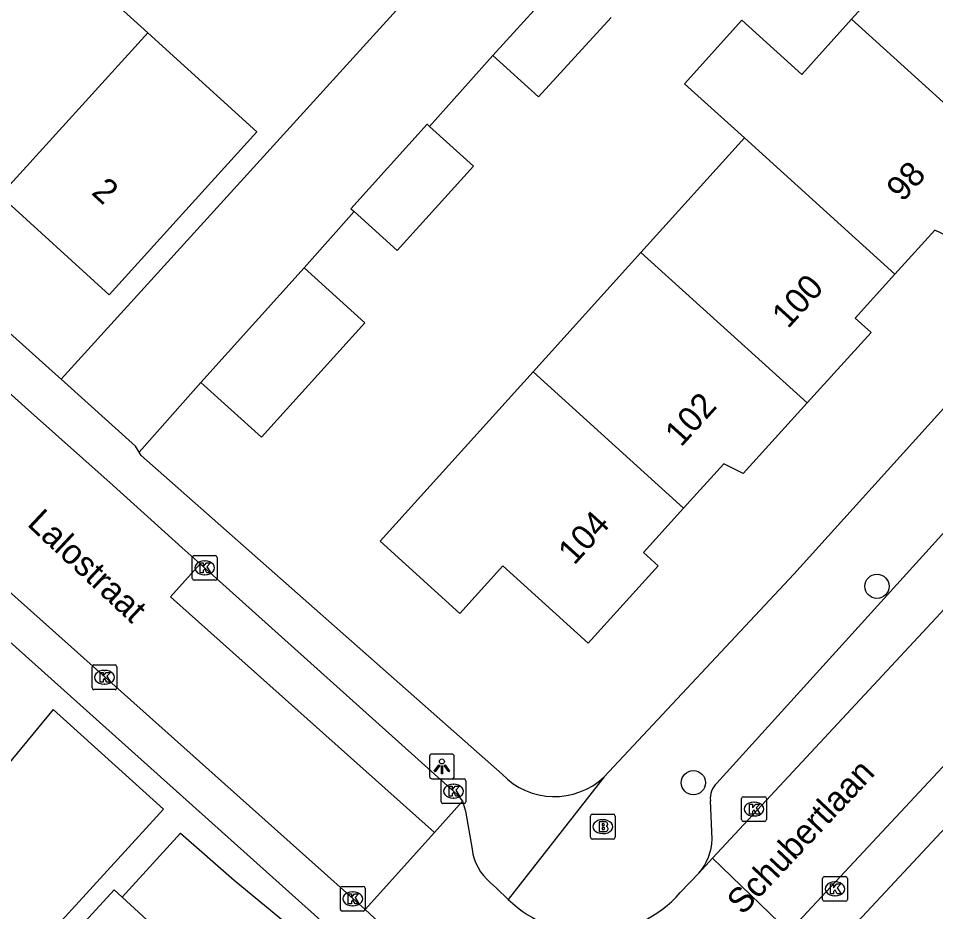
# Model space of a CAD drawing. Extents: x 159040 to 160094, y 381214 to 382518.
# Drawn here: x 159501.14 to 159538.23, y 381696.1 to 381732.23 of the extents above; entities that cross this region are included whole.
import ezdxf

# ---------------------------------------------------------------- set-up
doc = ezdxf.new("R2010")
doc.units = 0
for name, color, linetype in [('IMGEO_Boom', 7, 'Continuous'), ('IMGEO_Brandkraan', 7, 'Continuous'), ('IMGEO_Haag', 7, 'Continuous'), ('IMGEO_Kolk', 7, 'Continuous'), ('IMGEO_Lichtpunt', 7, 'Continuous'), ('IMGEO_Openbare_ruimte_label', 7, 'Continuous'), ('IMGEO_Pand', 7, 'Continuous'), ('IMGEO_Pand_nummerreeks', 7, 'Continuous'), ('IMGEO_Parkeervlak_open', 7, 'Continuous'), ('IMGEO_Rijbaan_lokaal_open', 7, 'Continuous'), ('IMGEO_Voetpad_open', 7, 'Continuous')]:
    doc.layers.add(name, color=color, linetype=linetype)

msp = doc.modelspace()

# ---------------------------------------------------------------- linework, layer by layer
at = {"layer": 'IMGEO_Boom'}
for centre in [(159535.859, 381709.262), (159528.438, 381701.319)]:
    msp.add_circle(centre, 0.489, dxfattribs=at)
at = {"layer": 'IMGEO_Brandkraan'}
for p, q in [((159524.274, 381699.115), (159524.274, 381699.967)), ((159524.349, 381700.041), (159525.201, 381700.041)), ((159524.762, 381699.821), (159524.787, 381699.821)), ((159525.275, 381699.967), (159525.275, 381699.115)), ((159525.201, 381699.041), (159524.349, 381699.041)), ((159524.785, 381699.261), (159524.76, 381699.261))]:
    msp.add_line(p, q, dxfattribs=at)
for points in [[(159524.274, 381699.115), (159524.274, 381699.967)], [(159524.349, 381700.041), (159525.201, 381700.041)], [(159525.275, 381699.967), (159525.275, 381699.115)], [(159524.622, 381699.741), (159524.622, 381699.341), (159524.835, 381699.341)], [(159524.853, 381699.741), (159524.622, 381699.741)], [(159524.801, 381699.66), (159524.747, 381699.66), (159524.747, 381699.584)], [(159524.747, 381699.584), (159524.8, 381699.584)], [(159524.809, 381699.508), (159524.747, 381699.508), (159524.747, 381699.427)], [(159524.747, 381699.427), (159524.809, 381699.427)], [(159525.201, 381699.041), (159524.349, 381699.041)]]:
    msp.add_lwpolyline(points, dxfattribs=at)
for centre, radius, start, end in [((159524.351, 381699.965), 0.0765, 91.552, 178.448), ((159524.351, 381699.965), 0.0765, 91.552, 178.448), ((159525.199, 381699.965), 0.0765, 1.552, 88.448), ((159525.199, 381699.965), 0.0765, 1.552, 88.448), ((159524.802, 381699.622), 0.0379, 267.8285, 90.9355), ((159524.81, 381699.467), 0.0404, 269.8759, 90.5077), ((159524.857, 381699.596), 0.145, 59.4692, 91.5367), ((159524.882, 381699.643), 0.0922, 285.5137, 58.1501), ((159524.887, 381699.451), 0.105, 301.3115, 78.989), ((159524.351, 381699.117), 0.0765, 181.552, 268.448), ((159524.351, 381699.117), 0.0765, 181.552, 268.448), ((159524.841, 381699.592), 0.251, 268.6676, 293.5347), ((159525.199, 381699.117), 0.0765, 271.552, 358.448), ((159525.199, 381699.117), 0.0765, 271.552, 358.448)]:
    msp.add_arc(centre, radius, start, end, dxfattribs=at)
for centre, major_axis, ratio, start_param, end_param in [((159524.761, 381699.541), (-0.387, 0.002), 0.722429, 4.712389, 7.853982), ((159524.786, 381699.541), (-0.39, 0.002), 0.717154, 1.570796, 4.712389)]:
    msp.add_ellipse(centre, major_axis=major_axis, ratio=ratio, start_param=start_param, end_param=end_param, dxfattribs=at)
at = {"layer": 'IMGEO_Haag'}
for points in [[(159500.538, 381692.103), (159500.03, 381692.612), (159507.018, 381700.246), (159502.548, 381704.281), (159500.466, 381701.747), (159499.862, 381702.301)], [(159505.343, 381696.684), (159507.696, 381699.277), (159509.875, 381697.373), (159514.249, 381693.758), (159514.523, 381693.338), (159514.523, 381692.822), (159514.394, 381692.176), (159514.249, 381691.773), (159512.668, 381689.946)]]:
    msp.add_lwpolyline(points, dxfattribs=at)
at = {"layer": 'IMGEO_Kolk'}
for p, q in [((159508.252, 381710.507), (159509.104, 381710.507)), ((159508.177, 381709.581), (159508.177, 381710.433)), ((159508.665, 381710.287), (159508.69, 381710.287)), ((159509.178, 381710.433), (159509.178, 381709.581)), ((159509.104, 381709.507), (159508.252, 381709.507)), ((159508.688, 381709.727), (159508.663, 381709.727)), ((159504.199, 381706.082), (159505.051, 381706.082)), ((159504.124, 381705.156), (159504.124, 381706.008)), ((159504.612, 381705.862), (159504.637, 381705.862)), ((159505.125, 381706.008), (159505.125, 381705.156)), ((159505.051, 381705.082), (159504.199, 381705.082)), ((159504.635, 381705.302), (159504.61, 381705.302)), ((159518.237, 381700.548), (159518.237, 381701.4)), ((159518.312, 381701.474), (159519.164, 381701.474)), ((159518.725, 381701.254), (159518.75, 381701.254)), ((159519.238, 381701.4), (159519.238, 381700.548)), ((159518.748, 381700.694), (159518.723, 381700.694)), ((159530.388, 381699.827), (159530.388, 381700.679)), ((159530.463, 381700.753), (159531.315, 381700.753)), ((159530.876, 381700.533), (159530.901, 381700.533)), ((159531.389, 381700.679), (159531.389, 381699.827)), ((159519.164, 381700.474), (159518.312, 381700.474)), ((159531.315, 381699.753), (159530.463, 381699.753)), ((159530.899, 381699.973), (159530.874, 381699.973)), ((159533.663, 381696.598), (159533.663, 381697.45)), ((159533.738, 381697.524), (159534.59, 381697.524)), ((159534.151, 381697.304), (159534.176, 381697.304)), ((159534.664, 381697.45), (159534.664, 381696.598)), ((159514.164, 381696.197), (159514.164, 381697.049)), ((159514.239, 381697.123), (159515.091, 381697.123)), ((159514.652, 381696.903), (159514.677, 381696.903)), ((159515.165, 381697.049), (159515.165, 381696.197)), ((159534.59, 381696.524), (159533.738, 381696.524)), ((159534.174, 381696.744), (159534.149, 381696.744)), ((159515.091, 381696.123), (159514.239, 381696.123)), ((159514.675, 381696.343), (159514.65, 381696.343))]:
    msp.add_line(p, q, dxfattribs=at)
for points in [[(159508.252, 381710.507), (159509.104, 381710.507)], [(159508.177, 381709.581), (159508.177, 381710.433)], [(159508.498, 381710.207), (159508.621, 381710.207), (159508.621, 381710.056), (159508.751, 381710.207), (159508.915, 381710.207), (159508.769, 381710.056), (159508.922, 381709.807), (159508.77, 381709.807), (159508.685, 381709.971), (159508.621, 381709.904), (159508.621, 381709.807), (159508.498, 381709.807), (159508.498, 381710.207)], [(159509.178, 381710.433), (159509.178, 381709.581)], [(159509.104, 381709.507), (159508.252, 381709.507)], [(159504.199, 381706.082), (159505.051, 381706.082)], [(159504.124, 381705.156), (159504.124, 381706.008)], [(159504.445, 381705.782), (159504.568, 381705.782), (159504.568, 381705.631), (159504.698, 381705.782), (159504.862, 381705.782), (159504.716, 381705.631), (159504.869, 381705.382), (159504.717, 381705.382), (159504.632, 381705.546), (159504.568, 381705.479), (159504.568, 381705.382), (159504.445, 381705.382), (159504.445, 381705.782)], [(159505.125, 381706.008), (159505.125, 381705.156)], [(159505.051, 381705.082), (159504.199, 381705.082)], [(159518.237, 381700.548), (159518.237, 381701.4)], [(159518.312, 381701.474), (159519.164, 381701.474)], [(159519.238, 381701.4), (159519.238, 381700.548)], [(159518.558, 381701.174), (159518.681, 381701.174), (159518.681, 381701.023), (159518.811, 381701.174), (159518.975, 381701.174), (159518.829, 381701.023), (159518.982, 381700.774), (159518.83, 381700.774), (159518.745, 381700.938), (159518.681, 381700.871), (159518.681, 381700.774), (159518.558, 381700.774), (159518.558, 381701.174)], [(159530.388, 381699.827), (159530.388, 381700.679)], [(159530.463, 381700.753), (159531.315, 381700.753)], [(159531.389, 381700.679), (159531.389, 381699.827)], [(159519.164, 381700.474), (159518.312, 381700.474)], [(159530.709, 381700.453), (159530.832, 381700.453), (159530.832, 381700.302), (159530.962, 381700.453), (159531.126, 381700.453), (159530.98, 381700.302), (159531.133, 381700.053), (159530.981, 381700.053), (159530.896, 381700.217), (159530.832, 381700.15), (159530.832, 381700.053), (159530.709, 381700.053), (159530.709, 381700.453)], [(159531.315, 381699.753), (159530.463, 381699.753)], [(159533.663, 381696.598), (159533.663, 381697.45)], [(159533.738, 381697.524), (159534.59, 381697.524)], [(159533.984, 381697.224), (159534.107, 381697.224), (159534.107, 381697.073), (159534.237, 381697.224), (159534.401, 381697.224), (159534.255, 381697.073), (159534.408, 381696.824), (159534.256, 381696.824), (159534.171, 381696.988), (159534.107, 381696.921), (159534.107, 381696.824), (159533.984, 381696.824), (159533.984, 381697.224)], [(159534.664, 381697.45), (159534.664, 381696.598)], [(159514.164, 381696.197), (159514.164, 381697.049)], [(159514.239, 381697.123), (159515.091, 381697.123)], [(159514.485, 381696.823), (159514.608, 381696.823), (159514.608, 381696.672), (159514.738, 381696.823), (159514.902, 381696.823), (159514.756, 381696.672), (159514.909, 381696.423), (159514.757, 381696.423), (159514.672, 381696.587), (159514.608, 381696.52), (159514.608, 381696.423), (159514.485, 381696.423), (159514.485, 381696.823)], [(159515.165, 381697.049), (159515.165, 381696.197)], [(159534.59, 381696.524), (159533.738, 381696.524)], [(159515.091, 381696.123), (159514.239, 381696.123)]]:
    msp.add_lwpolyline(points, dxfattribs=at)
for centre, start, end in [((159508.254, 381710.431), 91.552, 178.448), ((159508.254, 381710.431), 91.552, 178.448), ((159509.102, 381710.431), 1.552, 88.448), ((159509.102, 381710.431), 1.552, 88.448), ((159508.254, 381709.583), 181.552, 268.448), ((159508.254, 381709.583), 181.552, 268.448), ((159509.102, 381709.583), 271.552, 358.448), ((159509.102, 381709.583), 271.552, 358.448), ((159504.201, 381706.006), 91.552, 178.448), ((159504.201, 381706.006), 91.552, 178.448), ((159505.049, 381706.006), 1.552, 88.448), ((159505.049, 381706.006), 1.552, 88.448), ((159504.201, 381705.158), 181.552, 268.448), ((159504.201, 381705.158), 181.552, 268.448), ((159505.049, 381705.158), 271.552, 358.448), ((159505.049, 381705.158), 271.552, 358.448), ((159518.314, 381701.398), 91.552, 178.448), ((159518.314, 381701.398), 91.552, 178.448), ((159519.162, 381701.398), 1.552, 88.448), ((159519.162, 381701.398), 1.552, 88.448), ((159518.314, 381700.55), 181.552, 268.448), ((159518.314, 381700.55), 181.552, 268.448), ((159519.162, 381700.55), 271.552, 358.448), ((159519.162, 381700.55), 271.552, 358.448), ((159530.465, 381700.677), 91.552, 178.448), ((159530.465, 381700.677), 91.552, 178.448), ((159531.313, 381700.677), 1.552, 88.448), ((159531.313, 381700.677), 1.552, 88.448), ((159530.465, 381699.829), 181.552, 268.448), ((159530.465, 381699.829), 181.552, 268.448), ((159531.313, 381699.829), 271.552, 358.448), ((159531.313, 381699.829), 271.552, 358.448), ((159533.74, 381697.448), 91.552, 178.448), ((159533.74, 381697.448), 91.552, 178.448), ((159534.588, 381697.448), 1.552, 88.448), ((159534.588, 381697.448), 1.552, 88.448), ((159514.241, 381697.047), 91.552, 178.448), ((159514.241, 381697.047), 91.552, 178.448), ((159515.089, 381697.047), 1.552, 88.448), ((159515.089, 381697.047), 1.552, 88.448), ((159533.74, 381696.6), 181.552, 268.448), ((159533.74, 381696.6), 181.552, 268.448), ((159534.588, 381696.6), 271.552, 358.448), ((159534.588, 381696.6), 271.552, 358.448), ((159514.241, 381696.199), 181.552, 268.448), ((159514.241, 381696.199), 181.552, 268.448), ((159515.089, 381696.199), 271.552, 358.448), ((159515.089, 381696.199), 271.552, 358.448)]:
    msp.add_arc(centre, 0.0765, start, end, dxfattribs=at)
for centre, major_axis, ratio, start_param, end_param in [((159508.664, 381710.007), (-0.387, 0.002), 0.722429, 4.712389, 7.853982), ((159508.689, 381710.007), (-0.39, 0.002), 0.717154, 1.570796, 4.712389), ((159504.611, 381705.582), (-0.387, 0.002), 0.722429, 4.712389, 7.853982), ((159504.636, 381705.582), (-0.39, 0.002), 0.717154, 1.570796, 4.712389), ((159518.724, 381700.974), (-0.387, 0.002), 0.722429, 4.712389, 7.853982), ((159518.749, 381700.974), (-0.39, 0.002), 0.717154, 1.570796, 4.712389), ((159530.875, 381700.253), (-0.387, 0.002), 0.722429, 4.712389, 7.853982), ((159530.9, 381700.253), (-0.39, 0.002), 0.717154, 1.570796, 4.712389), ((159534.15, 381697.024), (-0.387, 0.002), 0.722429, 4.712389, 7.853982), ((159534.175, 381697.024), (-0.39, 0.002), 0.717154, 1.570796, 4.712389), ((159514.651, 381696.623), (-0.387, 0.002), 0.722429, 4.712389, 7.853982), ((159514.676, 381696.623), (-0.39, 0.002), 0.717154, 1.570796, 4.712389)]:
    msp.add_ellipse(centre, major_axis=major_axis, ratio=ratio, start_param=start_param, end_param=end_param, dxfattribs=at)
at = {"layer": 'IMGEO_Lichtpunt'}
for p, q in [((159517.771, 381702.381), (159517.771, 381701.574)), ((159517.771, 381702.381), (159517.771, 381701.574)), ((159518.673, 381702.476), (159517.865, 381702.476)), ((159518.673, 381702.476), (159517.865, 381702.476)), ((159518.767, 381701.574), (159518.767, 381702.381)), ((159518.767, 381701.574), (159518.767, 381702.381)), ((159517.865, 381701.48), (159518.673, 381701.48)), ((159517.865, 381701.48), (159518.673, 381701.48))]:
    msp.add_line(p, q, dxfattribs=at)
for points in [[(159518.145, 381702.045), (159518.184, 381702.017), (159517.996, 381701.755), (159517.958, 381701.782), (159518.145, 381702.045)], [(159518.247, 381701.997), (159518.294, 381701.997), (159518.294, 381701.675), (159518.247, 381701.675), (159518.247, 381701.997)], [(159518.357, 381702.017), (159518.395, 381702.044), (159518.582, 381701.782), (159518.543, 381701.754), (159518.357, 381702.017)]]:
    msp.add_lwpolyline(points, dxfattribs=at)
msp.add_circle((159518.27, 381702.179), 0.0994, dxfattribs=at)
for centre, start, end in [((159517.865, 381702.381), 90, 180), ((159517.865, 381702.381), 90, 180), ((159518.673, 381702.381), 0, 90), ((159518.673, 381702.381), 0, 90), ((159517.865, 381701.574), 180, 270), ((159517.865, 381701.574), 180, 270), ((159518.673, 381701.574), 270, 0), ((159518.673, 381701.574), 270, 360)]:
    msp.add_arc(centre, 0.0946, start, end, dxfattribs=at)
at = {"layer": 'IMGEO_Pand'}
for points in [[(159534.835, 381732.193), (159539.059, 381736.869)], [(159501.89, 381735.72), (159506.379, 381731.646)], [(159520.329, 381730.736), (159523.257, 381733.947)], [(159525.108, 381732.272), (159522.174, 381729.054), (159520.329, 381730.736)], [(159530.501, 381727.395), (159528.074, 381729.59), (159530.393, 381732.154), (159532.82, 381729.962), (159534.835, 381732.193)], [(159541.537, 381726.13), (159534.835, 381732.193)], [(159506.379, 381731.646), (159510.791, 381727.642), (159508.175, 381724.757), (159504.815, 381721.053), (159500.401, 381725.062)], [(159500.401, 381725.062), (159506.379, 381731.646)], [(159517.773, 381727.857), (159517.669, 381727.951), (159514.584, 381724.535), (159514.718, 381724.414)], [(159514.718, 381724.414), (159516.459, 381722.841), (159519.544, 381726.257), (159517.773, 381727.857)], [(159526.314, 381722.761), (159530.501, 381727.395)], [(159530.501, 381727.395), (159536.59, 381721.888)], [(159541.537, 381726.13), (159538.974, 381723.301), (159538.2, 381723.665), (159536.59, 381721.888)], [(159521.954, 381717.934), (159526.314, 381722.761)], [(159526.314, 381722.761), (159533.041, 381716.677)], [(159508.516, 381717.508), (159512.698, 381722.138)], [(159512.698, 381722.138), (159515.156, 381719.917), (159510.974, 381715.287), (159508.516, 381717.508)], [(159536.59, 381721.888), (159534.98, 381720.111), (159535.624, 381719.528), (159533.041, 381716.677)], [(159528.045, 381712.425), (159526.418, 381710.629), (159527.02, 381710.084), (159524.19, 381706.96), (159520.736, 381710.09), (159518.992, 381708.165), (159515.768, 381711.086), (159521.954, 381717.934)], [(159528.045, 381712.425), (159521.954, 381717.934)], [(159533.041, 381716.677), (159530.456, 381713.823), (159529.671, 381714.219), (159528.045, 381712.425)]]:
    msp.add_lwpolyline(points, dxfattribs=at)
at = {"layer": 'IMGEO_Parkeervlak_open'}
for points in [[(159480.82, 381737.463), (159502.646, 381717.838), (159502.874, 381717.633)], [(159520.7, 381701.662), (159506.109, 381714.55), (159506.025, 381714.688)], [(159508.498, 381710.168), (159518.885, 381700.836), (159519.106, 381700.577)], [(159505.343, 381696.684), (159505.017, 381696.983), (159501.643, 381693.307)], [(159512.668, 381689.946), (159505.343, 381696.684)]]:
    msp.add_lwpolyline(points, dxfattribs=at)
msp.add_arc((159522.822, 381703.701), 2.943, 223.8546, 313.21, dxfattribs=at)
at = {"layer": 'IMGEO_Rijbaan_lokaal_open'}
for points in [[(159591.512, 381766.925), (159538.424, 381708.169), (159529.21, 381698.27)], [(159502.874, 381717.633), (159518.037, 381734.347), (159517.34, 381734.98)], [(159517.773, 381727.857), (159520.329, 381730.736)], [(159512.698, 381722.138), (159514.718, 381724.414)], [(159515.163, 381696.185), (159488.097, 381720.36)], [(159499.447, 381718.275), (159501.416, 381716.507), (159504.978, 381713.338), (159507.77, 381710.822), (159508.498, 381710.168)], [(159506.025, 381714.688), (159505.874, 381714.936), (159502.874, 381717.633)], [(159506.025, 381714.688), (159508.516, 381717.508)], [(159517.966, 381699.307), (159507.301, 381708.839), (159508.498, 381710.168)], [(159532.297, 381695.293), (159544.91, 381708.807), (159546.267, 381710.129)], [(159519.106, 381700.577), (159517.966, 381699.307)], [(159519.106, 381700.577), (159519.224, 381700.172), (159519.49, 381698.625)], [(159515.163, 381696.185), (159517.966, 381699.307)], [(159528.664, 381697.665), (159529.21, 381698.27)], [(159529.21, 381698.27), (159532.297, 381695.293)], [(159527.907, 381696.872), (159528.664, 381697.665)], [(159520.227, 381697.284), (159520.475, 381697.05), (159520.954, 381696.597)], [(159517.073, 381694.429), (159515.163, 381696.185)]]:
    msp.add_lwpolyline(points, dxfattribs=at)
for centre, radius, start, end in [((159521.528, 381698.872), 2.053, 186.907, 230.6785), ((159524.3, 381700.034), 4.797, 225.7679, 318.762)]:
    msp.add_arc(centre, radius, start, end, dxfattribs=at)
at = {"layer": 'IMGEO_Voetpad_open'}
for points in [[(159588.398, 381771.639), (159583.281, 381765.969), (159532.504, 381709.756), (159524.837, 381701.556)], [(159529.392, 381701.303), (159587.875, 381765.875)], [(159497.52, 381709.938), (159514.289, 381694.918)], [(159545.425, 381706.782), (159533.57, 381694.071)], [(159524.837, 381701.556), (159520.954, 381696.597)], [(159529.192, 381699.03), (159529.128, 381700.589)]]:
    msp.add_lwpolyline(points, dxfattribs=at)
for centre, radius, start, end in [((159529.924, 381700.701), 0.804, 131.4365, 187.98), ((159527.048, 381699.075), 2.145, 318.9042, 358.8015)]:
    msp.add_arc(centre, radius, start, end, dxfattribs=at)

# ---------------------------------------------------------------- texts
at = {"layer": 'IMGEO_Openbare_ruimte_label'}
for s, rotation, p in [('Lalostraat', 316.8241, (159501.457, 381711.747)), ('Schubertlaan', 46.7823, (159530.429, 381695.932))]:
    msp.add_text(s, height=1, rotation=rotation, dxfattribs=at).set_placement(p)
at = {"layer": 'IMGEO_Pand_nummerreeks'}
for s, rotation, p in [('98', 47.8805, (159536.897, 381724.77)), ('2', 317.7544, (159504.057, 381725.146)), ('100', 47.8805, (159532.265, 381719.649)), ('102', 47.8805, (159527.939, 381714.864)), ('104', 47.8805, (159523.618, 381710.085))]:
    msp.add_text(s, height=1, rotation=rotation, dxfattribs=at).set_placement(p)

doc.saveas('drawing.dxf')
